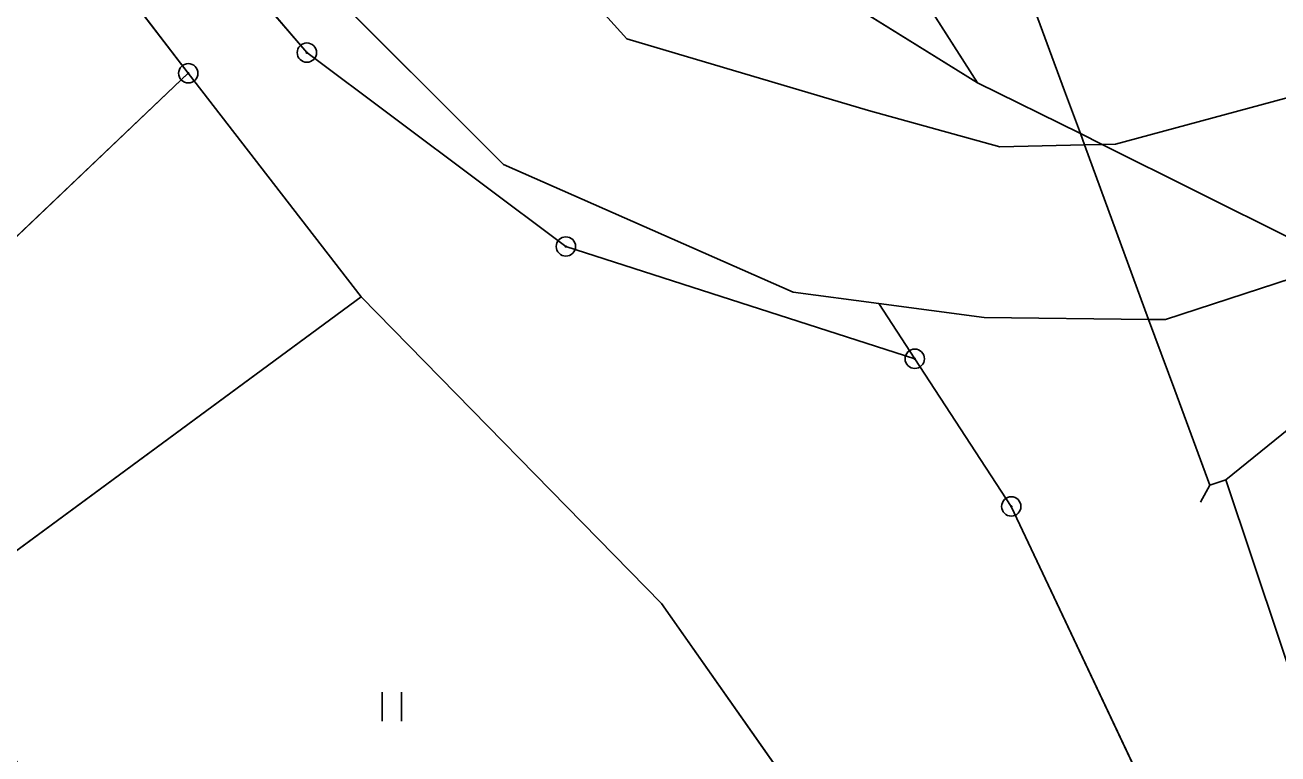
# Model space of a CAD drawing. Extents: x -689422 to -685210, y -987725 to -982160.
# Drawn here: x -686782 to -686717.2, y -986240.3 to -986202.6 of the extents above; entities that cross this region are included whole.
import ezdxf

# ---------------------------------------------------------------- set-up
doc = ezdxf.new("R2010")
doc.units = 0
for name, color, linetype in [('KN_Hranice_parcel', 7, 'Continuous'), ('KN_Hranice_parcel_vnitrni_kresba', 7, 'Continuous'), ('KN_Polygon parcely', 7, 'Continuous'), ('KN_POZEMKY_OSTATNI PLOCHA', 7, 'Continuous'), ('KN_POZEMKY_TTP', 7, 'Continuous'), ('KN_POZEMKY_VODNI_PLOCHA', 7, 'Continuous'), ('KN_VYUZITI_07_vodni plocha_tok prirozeny', 7, 'Continuous'), ('KN_VYUZITI_16_ostatni plocha_silnice', 7, 'Continuous'), ('KN_VYUZITI_23_ostatni plocha_manipulacni plocha', 7, 'Continuous'), ('KN_VYUZITI_26_ostatni plocha_jina plocha', 7, 'Continuous'), ('KN_Značky bodu BP', 7, 'Continuous'), ('KN_Značky kultur', 7, 'Continuous')]:
    doc.layers.add(name, color=color, linetype=linetype)

msp = doc.modelspace()

# ---------------------------------------------------------------- linework, layer by layer
at = {"layer": 'KN_Hranice_parcel'}
for p, q in [((-686732.73, -986205.61), (-686745.09, -986186.25)), ((-686778.61, -986198.48), (-686773.53, -986205.12)), ((-686807.07, -986237.04), (-686773.53, -986205.12)), ((-686773.53, -986205.12), (-686764.59, -986216.69)), ((-686764.59, -986216.69), (-686787.44, -986233.51)), ((-686749.07, -986232.56), (-686764.59, -986216.69)), ((-686737.83, -986217.03), (-686735.97, -986219.89)), ((-686737.9, -986248.45), (-686749.07, -986232.56))]:
    msp.add_line(p, q, dxfattribs=at)
for points in [[(-686735.97, -986219.89), (-686754.01, -986214.08), (-686767.4, -986204.05), (-686770.74, -986200.14), (-686773.7, -986195.74), (-686780.96, -986176.3), (-686780.9, -986157.79)], [(-686780.9, -986157.79), (-686778.51, -986173.66), (-686774, -986187.12), (-686766.78, -986200.28), (-686757.24, -986209.84), (-686742.25, -986216.44), (-686737.83, -986217.03)], [(-686732.73, -986205.61), (-686758.55, -986189.55), (-686764.64, -986183.46)], [(-686726.28, -986208.8), (-686727.2, -986208.82), (-686731.58, -986208.92), (-686738.36, -986207.05), (-686750.85, -986203.34), (-686759.91, -986193.32)], [(-686726.28, -986208.8), (-686725.59, -986208.78), (-686716.22, -986206.25), (-686715.55, -986206.06), (-686703.45, -986202.79)], [(-686726.28, -986208.8), (-686727.41, -986208.24), (-686732.73, -986205.61)], [(-686713.15, -986212.6), (-686716.46, -986213.7), (-686726.28, -986208.8)], [(-686723, -986217.86), (-686713.19, -986214.65), (-686712.95, -986214.57), (-686712.64, -986214)], [(-686737.83, -986217.03), (-686732.38, -986217.75), (-686723.88, -986217.85), (-686723, -986217.86)], [(-686717.93, -986255.2), (-686730.98, -986227.53), (-686735.97, -986219.89)]]:
    msp.add_lwpolyline(points, dxfattribs=at)
at = {"layer": 'KN_Hranice_parcel_vnitrni_kresba'}
for p, q in [((-686728.23, -986206.03), (-686730.38, -986200.18)), ((-686728.23, -986206.03), (-686727.41, -986208.24)), ((-686727.41, -986208.24), (-686727.2, -986208.82)), ((-686723.88, -986217.85), (-686727.2, -986208.82)), ((-686723.88, -986217.85), (-686722.53, -986221.51)), ((-686720.72, -986226.43), (-686722.53, -986221.51)), ((-686719.89, -986226.15), (-686715.9, -986222.92)), ((-686721.206, -986227.305), (-686720.721, -986226.43)), ((-686719.89, -986226.15), (-686720.72, -986226.43)), ((-686719.89, -986226.15), (-686707.94, -986261.97))]:
    msp.add_line(p, q, dxfattribs=at)
at = {"layer": 'KN_Polygon parcely'}
for points in [[(-686780.96, -986176.3), (-686780.9, -986157.79), (-686779.68, -986157.34), (-686782.48, -986152.03), (-686796.6, -986146.54), (-686808.15, -986151.35), (-686809.09, -986156.7), (-686801.59, -986166.98), (-686789.81, -986183.13), (-686778.61, -986198.48), (-686773.53, -986205.12), (-686764.59, -986216.69), (-686749.07, -986232.56), (-686737.9, -986248.45), (-686728.51, -986262.74), (-686717.93, -986255.2), (-686730.98, -986227.53), (-686735.97, -986219.89), (-686754.01, -986214.08), (-686767.4, -986204.05), (-686770.74, -986200.14), (-686773.7, -986195.74)], [(-686780.9, -986157.79), (-686780.96, -986176.3), (-686773.7, -986195.74), (-686770.74, -986200.14), (-686767.4, -986204.05), (-686754.01, -986214.08), (-686735.97, -986219.89), (-686737.83, -986217.03), (-686742.25, -986216.44), (-686757.24, -986209.84), (-686766.78, -986200.28), (-686774, -986187.12), (-686778.51, -986173.66)], [(-686765.03, -986170.32), (-686765.77, -986167.93), (-686769.86, -986166.55), (-686769.7, -986172.92), (-686764.64, -986183.46), (-686758.55, -986189.55), (-686732.73, -986205.61), (-686745.09, -986186.25), (-686755.47, -986179.21)], [(-686727.41, -986208.24), (-686732.73, -986205.61), (-686758.55, -986189.55), (-686764.64, -986183.46), (-686759.91, -986193.32), (-686750.85, -986203.34), (-686738.36, -986207.05), (-686731.58, -986208.92), (-686727.2, -986208.82), (-686726.28, -986208.8)], [(-686745.09, -986186.25), (-686732.73, -986205.61), (-686727.41, -986208.24), (-686726.28, -986208.8), (-686725.59, -986208.78), (-686716.22, -986206.25), (-686715.55, -986206.06), (-686703.45, -986202.79), (-686704.61, -986199.67), (-686708.8, -986200.82), (-686718.11, -986199.05), (-686718.86, -986199.02), (-686725.51, -986198.56), (-686728.01, -986197.86)], [(-686778.61, -986198.48), (-686785.4, -986201.89), (-686812.33, -986231.76), (-686807.07, -986237.04), (-686773.53, -986205.12)], [(-686703.45, -986202.79), (-686715.55, -986206.06), (-686716.22, -986206.25), (-686725.59, -986208.78), (-686726.28, -986208.8), (-686716.46, -986213.7), (-686713.15, -986212.6), (-686701.28, -986208.65)], [(-686764.59, -986216.69), (-686773.53, -986205.12), (-686807.07, -986237.04), (-686800.79, -986243.34), (-686787.44, -986233.51)], [(-686737.9, -986248.45), (-686749.07, -986232.56), (-686764.59, -986216.69), (-686787.44, -986233.51), (-686764.97, -986265.73)]]:
    msp.add_lwpolyline(points, close=True, dxfattribs=at)
for points in [[(-686766.78, -986200.28), (-686757.24, -986209.84), (-686742.25, -986216.44), (-686737.83, -986217.03), (-686732.38, -986217.75), (-686723.88, -986217.85), (-686723, -986217.86), (-686713.19, -986214.65), (-686712.95, -986214.57), (-686712.64, -986214), (-686713.15, -986212.6), (-686716.46, -986213.7), (-686726.28, -986208.8), (-686727.2, -986208.82), (-686731.58, -986208.92), (-686738.36, -986207.05), (-686750.85, -986203.34), (-686759.91, -986193.32)], [(-686694.49, -986288.93), (-686715.9, -986222.92), (-686715.98, -986222.67), (-686715.5, -986222.59), (-686710.69, -986221.81), (-686709.84, -986221.67), (-686710.79, -986219.08), (-686711.4, -986217.41), (-686712.64, -986214), (-686712.95, -986214.57), (-686713.19, -986214.65), (-686723, -986217.86), (-686723.88, -986217.85), (-686732.38, -986217.75), (-686737.83, -986217.03), (-686735.97, -986219.89), (-686730.98, -986227.53), (-686717.93, -986255.2)]]:
    msp.add_lwpolyline(points, dxfattribs=at)
at = {"layer": 'KN_POZEMKY_OSTATNI PLOCHA'}
for p, q in [((-686745.09, -986186.25), (-686732.73, -986205.61)), ((-686732.73, -986205.61), (-686745.09, -986186.25)), ((-686732.73, -986205.61), (-686758.55, -986189.55)), ((-686758.55, -986189.55), (-686732.73, -986205.61)), ((-686750.85, -986203.34), (-686759.91, -986193.32)), ((-686759.91, -986193.32), (-686750.85, -986203.34)), ((-686778.61, -986198.48), (-686773.53, -986205.12)), ((-686773.53, -986205.12), (-686778.61, -986198.48)), ((-686767.4, -986204.05), (-686770.74, -986200.14)), ((-686770.74, -986200.14), (-686767.4, -986204.05)), ((-686766.78, -986200.28), (-686757.24, -986209.84)), ((-686757.24, -986209.84), (-686766.78, -986200.28)), ((-686738.36, -986207.05), (-686750.85, -986203.34)), ((-686750.85, -986203.34), (-686738.36, -986207.05)), ((-686754.01, -986214.08), (-686767.4, -986204.05)), ((-686767.4, -986204.05), (-686754.01, -986214.08)), ((-686773.53, -986205.12), (-686807.07, -986237.04)), ((-686764.59, -986216.69), (-686773.53, -986205.12)), ((-686732.73, -986205.61), (-686727.41, -986208.24)), ((-686727.41, -986208.24), (-686732.73, -986205.61)), ((-686716.22, -986206.25), (-686725.59, -986208.78)), ((-686731.58, -986208.92), (-686738.36, -986207.05)), ((-686738.36, -986207.05), (-686731.58, -986208.92)), ((-686727.41, -986208.24), (-686726.28, -986208.8)), ((-686726.28, -986208.8), (-686727.41, -986208.24)), ((-686727.2, -986208.82), (-686731.58, -986208.92)), ((-686731.58, -986208.92), (-686727.2, -986208.82)), ((-686726.28, -986208.8), (-686727.2, -986208.82)), ((-686727.2, -986208.82), (-686726.28, -986208.8)), ((-686725.59, -986208.78), (-686726.28, -986208.8)), ((-686726.28, -986208.8), (-686716.46, -986213.7)), ((-686757.24, -986209.84), (-686742.25, -986216.44)), ((-686742.25, -986216.44), (-686757.24, -986209.84)), ((-686735.97, -986219.89), (-686754.01, -986214.08)), ((-686754.01, -986214.08), (-686735.97, -986219.89)), ((-686723, -986217.86), (-686713.19, -986214.65)), ((-686713.19, -986214.65), (-686723, -986217.86)), ((-686749.07, -986232.56), (-686764.59, -986216.69)), ((-686742.25, -986216.44), (-686737.83, -986217.03)), ((-686737.83, -986217.03), (-686742.25, -986216.44)), ((-686735.97, -986219.89), (-686737.83, -986217.03)), ((-686737.83, -986217.03), (-686732.38, -986217.75)), ((-686737.83, -986217.03), (-686735.97, -986219.89)), ((-686732.38, -986217.75), (-686737.83, -986217.03)), ((-686732.38, -986217.75), (-686723.88, -986217.85)), ((-686723.88, -986217.85), (-686732.38, -986217.75)), ((-686723.88, -986217.85), (-686723, -986217.86)), ((-686723, -986217.86), (-686723.88, -986217.85)), ((-686730.98, -986227.53), (-686735.97, -986219.89)), ((-686735.97, -986219.89), (-686730.98, -986227.53)), ((-686717.93, -986255.2), (-686730.98, -986227.53)), ((-686730.98, -986227.53), (-686717.93, -986255.2)), ((-686737.9, -986248.45), (-686749.07, -986232.56))]:
    msp.add_line(p, q, dxfattribs=at)
at = {"layer": 'KN_POZEMKY_TTP'}
for p, q in [((-686807.07, -986237.04), (-686773.53, -986205.12)), ((-686773.53, -986205.12), (-686764.59, -986216.69)), ((-686787.44, -986233.51), (-686764.59, -986216.69)), ((-686764.59, -986216.69), (-686787.44, -986233.51)), ((-686764.59, -986216.69), (-686749.07, -986232.56)), ((-686749.07, -986232.56), (-686737.9, -986248.45))]:
    msp.add_line(p, q, dxfattribs=at)
at = {"layer": 'KN_POZEMKY_VODNI_PLOCHA'}
for p, q in [((-686725.59, -986208.78), (-686716.22, -986206.25)), ((-686726.28, -986208.8), (-686725.59, -986208.78)), ((-686716.46, -986213.7), (-686726.28, -986208.8))]:
    msp.add_line(p, q, dxfattribs=at)
at = {"layer": 'KN_VYUZITI_07_vodni plocha_tok prirozeny'}
for p, q in [((-686725.59, -986208.78), (-686716.22, -986206.25)), ((-686726.28, -986208.8), (-686725.59, -986208.78)), ((-686716.46, -986213.7), (-686726.28, -986208.8))]:
    msp.add_line(p, q, dxfattribs=at)
at = {"layer": 'KN_VYUZITI_16_ostatni plocha_silnice'}
for p, q in [((-686732.73, -986205.61), (-686745.09, -986186.25)), ((-686758.55, -986189.55), (-686732.73, -986205.61)), ((-686750.85, -986203.34), (-686759.91, -986193.32)), ((-686738.36, -986207.05), (-686750.85, -986203.34)), ((-686732.73, -986205.61), (-686727.41, -986208.24)), ((-686727.41, -986208.24), (-686732.73, -986205.61)), ((-686716.22, -986206.25), (-686725.59, -986208.78)), ((-686731.58, -986208.92), (-686738.36, -986207.05)), ((-686727.41, -986208.24), (-686726.28, -986208.8)), ((-686726.28, -986208.8), (-686727.41, -986208.24)), ((-686727.2, -986208.82), (-686731.58, -986208.92)), ((-686726.28, -986208.8), (-686727.2, -986208.82)), ((-686725.59, -986208.78), (-686726.28, -986208.8)), ((-686723, -986217.86), (-686713.19, -986214.65)), ((-686735.97, -986219.89), (-686737.83, -986217.03)), ((-686737.83, -986217.03), (-686732.38, -986217.75)), ((-686732.38, -986217.75), (-686723.88, -986217.85)), ((-686723.88, -986217.85), (-686723, -986217.86)), ((-686730.98, -986227.53), (-686735.97, -986219.89)), ((-686717.93, -986255.2), (-686730.98, -986227.53))]:
    msp.add_line(p, q, dxfattribs=at)
at = {"layer": 'KN_VYUZITI_23_ostatni plocha_manipulacni plocha'}
for p, q in [((-686759.91, -986193.32), (-686750.85, -986203.34)), ((-686773.53, -986205.12), (-686778.61, -986198.48)), ((-686770.74, -986200.14), (-686767.4, -986204.05)), ((-686757.24, -986209.84), (-686766.78, -986200.28)), ((-686750.85, -986203.34), (-686738.36, -986207.05)), ((-686767.4, -986204.05), (-686754.01, -986214.08)), ((-686764.59, -986216.69), (-686773.53, -986205.12)), ((-686738.36, -986207.05), (-686731.58, -986208.92)), ((-686731.58, -986208.92), (-686727.2, -986208.82)), ((-686727.2, -986208.82), (-686726.28, -986208.8)), ((-686726.28, -986208.8), (-686716.46, -986213.7)), ((-686742.25, -986216.44), (-686757.24, -986209.84)), ((-686754.01, -986214.08), (-686735.97, -986219.89)), ((-686713.19, -986214.65), (-686723, -986217.86)), ((-686749.07, -986232.56), (-686764.59, -986216.69)), ((-686737.83, -986217.03), (-686742.25, -986216.44)), ((-686732.38, -986217.75), (-686737.83, -986217.03)), ((-686723.88, -986217.85), (-686732.38, -986217.75)), ((-686723, -986217.86), (-686723.88, -986217.85)), ((-686735.97, -986219.89), (-686730.98, -986227.53)), ((-686730.98, -986227.53), (-686717.93, -986255.2)), ((-686737.9, -986248.45), (-686749.07, -986232.56))]:
    msp.add_line(p, q, dxfattribs=at)
at = {"layer": 'KN_VYUZITI_26_ostatni plocha_jina plocha'}
for p, q in [((-686745.09, -986186.25), (-686732.73, -986205.61)), ((-686732.73, -986205.61), (-686758.55, -986189.55)), ((-686778.61, -986198.48), (-686773.53, -986205.12)), ((-686767.4, -986204.05), (-686770.74, -986200.14)), ((-686766.78, -986200.28), (-686757.24, -986209.84)), ((-686754.01, -986214.08), (-686767.4, -986204.05)), ((-686773.53, -986205.12), (-686807.07, -986237.04)), ((-686757.24, -986209.84), (-686742.25, -986216.44)), ((-686735.97, -986219.89), (-686754.01, -986214.08)), ((-686742.25, -986216.44), (-686737.83, -986217.03)), ((-686737.83, -986217.03), (-686735.97, -986219.89))]:
    msp.add_line(p, q, dxfattribs=at)
at = {"layer": 'KN_Značky bodu BP'}
for centre, radius in [((-686767.4, -986204.05), 0.5), ((-686767.4, -986204.05), 0.0303), ((-686773.53, -986205.12), 0.5), ((-686773.53, -986205.12), 0.0303), ((-686754.01, -986214.08), 0.5), ((-686754.01, -986214.08), 0.0303), ((-686735.97, -986219.89), 0.5), ((-686735.97, -986219.89), 0.0303), ((-686730.98, -986227.53), 0.5), ((-686730.98, -986227.53), 0.0303)]:
    msp.add_circle(centre, radius, dxfattribs=at)
at = {"layer": 'KN_Značky kultur'}
for p, q in [((-686763.501, -986238.64), (-686763.501, -986237.14)), ((-686762.5, -986238.64), (-686762.5, -986237.14))]:
    msp.add_line(p, q, dxfattribs=at)

doc.saveas('drawing.dxf')
